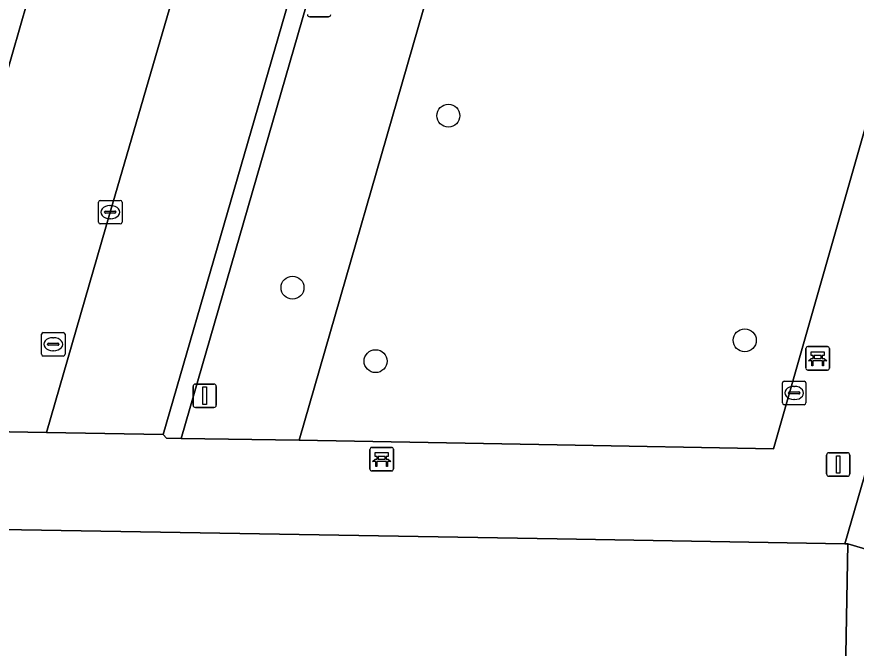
# Model space of a CAD drawing. Extents: x 159817 to 160765, y 380688 to 381638.
# Drawn here: x 160476.98 to 160512.75, y 381258.62 to 381285.54 of the extents above; entities that cross this region are included whole.
import ezdxf

# ---------------------------------------------------------------- set-up
doc = ezdxf.new("R2010")
doc.units = 0
for name, color, linetype in [('IMGEO_Bank', 7, 'Continuous'), ('IMGEO_Boom', 7, 'Continuous'), ('IMGEO_Brandkraan', 7, 'Continuous'), ('IMGEO_Groenvoorziening', 7, 'Continuous'), ('IMGEO_Kolk', 7, 'Continuous'), ('IMGEO_Lichtmast', 7, 'Continuous'), ('IMGEO_Pand', 7, 'Continuous'), ('IMGEO_Parkeervlak_open', 7, 'Continuous'), ('IMGEO_Rijbaan_lokaal_open', 7, 'Continuous'), ('IMGEO_Rioolput', 7, 'Continuous'), ('IMGEO_Voetpad_open', 7, 'Continuous')]:
    doc.layers.add(name, color=color, linetype=linetype)

msp = doc.modelspace()

# ---------------------------------------------------------------- linework, layer by layer
at = {"layer": 'IMGEO_Bank'}
for p, q in [((160510.604, 381270.553), (160510.604, 381271.394)), ((160510.604, 381271.394), (160510.604, 381270.553)), ((160510.679, 381271.478), (160511.52, 381271.478)), ((160511.52, 381271.478), (160510.679, 381271.478)), ((160511.604, 381271.403), (160511.604, 381270.562)), ((160511.604, 381270.562), (160511.604, 381271.403)), ((160510.913, 381270.984), (160510.913, 381271.09)), ((160510.957, 381271.09), (160510.957, 381270.984)), ((160511.245, 381271.096), (160510.963, 381271.096)), ((160511.251, 381270.984), (160511.251, 381271.09)), ((160511.295, 381271.09), (160511.295, 381270.984)), ((160511.301, 381270.876), (160510.908, 381270.876)), ((160510.963, 381270.978), (160511.245, 381270.978)), ((160511.529, 381270.478), (160510.688, 381270.478)), ((160510.688, 381270.478), (160511.529, 381270.478)), ((160492.024, 381266.254), (160492.024, 381267.095)), ((160492.024, 381267.095), (160492.024, 381266.254)), ((160492.099, 381267.179), (160492.94, 381267.179)), ((160492.94, 381267.179), (160492.099, 381267.179)), ((160493.024, 381267.104), (160493.024, 381266.263)), ((160493.024, 381266.263), (160493.024, 381267.104)), ((160492.333, 381266.685), (160492.333, 381266.791)), ((160492.377, 381266.791), (160492.377, 381266.685)), ((160492.665, 381266.797), (160492.383, 381266.797)), ((160492.671, 381266.685), (160492.671, 381266.791)), ((160492.715, 381266.791), (160492.715, 381266.685)), ((160492.721, 381266.577), (160492.328, 381266.577)), ((160492.383, 381266.679), (160492.665, 381266.679)), ((160492.949, 381266.179), (160492.108, 381266.179)), ((160492.108, 381266.179), (160492.949, 381266.179))]:
    msp.add_line(p, q, dxfattribs=at)
for points in [[(160510.907, 381271.096), (160510.821, 381271.096), (160510.821, 381271.257), (160511.384, 381271.257), (160511.384, 381271.096), (160511.301, 381271.096)], [(160510.851, 381270.876), (160510.709, 381270.876), (160510.821, 381270.978), (160510.907, 381270.978)], [(160510.901, 381270.869), (160510.901, 381270.662), (160510.858, 381270.662), (160510.858, 381270.869)], [(160511.301, 381270.978), (160511.384, 381270.978), (160511.496, 381270.876), (160511.357, 381270.876)], [(160511.351, 381270.869), (160511.351, 381270.662), (160511.307, 381270.662), (160511.307, 381270.869)], [(160492.327, 381266.797), (160492.241, 381266.797), (160492.241, 381266.958), (160492.804, 381266.958), (160492.804, 381266.797), (160492.721, 381266.797)], [(160492.271, 381266.577), (160492.129, 381266.577), (160492.241, 381266.679), (160492.327, 381266.679)], [(160492.321, 381266.57), (160492.321, 381266.363), (160492.278, 381266.363), (160492.278, 381266.57)], [(160492.721, 381266.679), (160492.804, 381266.679), (160492.916, 381266.577), (160492.777, 381266.577)], [(160492.771, 381266.57), (160492.771, 381266.363), (160492.727, 381266.363), (160492.727, 381266.57)]]:
    msp.add_lwpolyline(points, dxfattribs=at)
for centre, radius, start, end in [((160510.682, 381271.4), 0.0779, 92.4484, 184.2845), ((160510.682, 381271.4), 0.0779, 92.4484, 184.2845), ((160511.526, 381271.4), 0.0779, 2.4484, 94.2845), ((160511.526, 381271.4), 0.0779, 2.4484, 94.2845), ((160510.906, 381271.089), 0.00671, 2.8957, 87.1043), ((160510.963, 381271.089), 0.00671, 92.8957, 177.1043), ((160511.245, 381271.089), 0.00671, 2.8957, 87.1043), ((160511.302, 381271.089), 0.00671, 92.8957, 177.1043), ((160510.851, 381270.869), 0.00671, 2.8957, 87.1043), ((160510.908, 381270.869), 0.00671, 92.8957, 177.1043), ((160510.906, 381270.985), 0.00671, 272.8957, 357.1043), ((160510.963, 381270.985), 0.00671, 182.8957, 267.1043), ((160511.245, 381270.985), 0.00671, 272.8957, 357.1043), ((160511.302, 381270.985), 0.00671, 182.8957, 267.1043), ((160511.3, 381270.869), 0.00671, 2.8957, 87.1043), ((160511.357, 381270.869), 0.00671, 92.8957, 177.1043), ((160510.682, 381270.556), 0.0779, 182.4484, 274.2845), ((160510.682, 381270.556), 0.0779, 182.4484, 274.2845), ((160511.526, 381270.556), 0.0779, 272.4484, 4.2845), ((160511.526, 381270.556), 0.0779, 272.4484, 4.2845), ((160492.102, 381267.101), 0.0779, 92.4484, 184.2845), ((160492.102, 381267.101), 0.0779, 92.4484, 184.2845), ((160492.946, 381267.101), 0.0779, 2.4484, 94.2845), ((160492.946, 381267.101), 0.0779, 2.4484, 94.2845), ((160492.326, 381266.79), 0.00671, 2.8957, 87.1043), ((160492.383, 381266.79), 0.00671, 92.8957, 177.1043), ((160492.665, 381266.79), 0.00671, 2.8957, 87.1043), ((160492.722, 381266.79), 0.00671, 92.8957, 177.1043), ((160492.271, 381266.57), 0.00671, 2.8957, 87.1043), ((160492.328, 381266.57), 0.00671, 92.8957, 177.1043), ((160492.326, 381266.686), 0.00671, 272.8957, 357.1043), ((160492.383, 381266.686), 0.00671, 182.8957, 267.1043), ((160492.665, 381266.686), 0.00671, 272.8957, 357.1043), ((160492.722, 381266.686), 0.00671, 182.8957, 267.1043), ((160492.72, 381266.57), 0.00671, 2.8957, 87.1043), ((160492.777, 381266.57), 0.00671, 92.8957, 177.1043), ((160492.102, 381266.257), 0.0779, 182.4484, 274.2845), ((160492.102, 381266.257), 0.0779, 182.4484, 274.2845), ((160492.946, 381266.257), 0.0779, 272.4484, 4.2845), ((160492.946, 381266.257), 0.0779, 272.4484, 4.2845)]:
    msp.add_arc(centre, radius, start, end, dxfattribs=at)
at = {"layer": 'IMGEO_Boom'}
for centre in [(160495.369, 381281.324), (160488.724, 381273.994), (160507.998, 381271.749), (160492.264, 381270.859)]:
    msp.add_circle(centre, 0.489, dxfattribs=at)
at = {"layer": 'IMGEO_Brandkraan'}
for p, q in [((160509.679, 381270.002), (160510.531, 381270.002)), ((160509.604, 381269.076), (160509.604, 381269.928)), ((160510.092, 381269.782), (160510.117, 381269.782)), ((160510.605, 381269.928), (160510.605, 381269.076)), ((160509.863, 381269.496), (160509.863, 381269.508)), ((160510.301, 381269.459), (160509.903, 381269.459)), ((160509.906, 381269.545), (160510.304, 381269.545)), ((160510.347, 381269.508), (160510.347, 381269.496)), ((160510.531, 381269.002), (160509.679, 381269.002)), ((160510.115, 381269.222), (160510.09, 381269.222))]:
    msp.add_line(p, q, dxfattribs=at)
for points in [[(160509.679, 381270.002), (160510.531, 381270.002)], [(160509.604, 381269.076), (160509.604, 381269.928)], [(160510.605, 381269.928), (160510.605, 381269.076)], [(160510.531, 381269.002), (160509.679, 381269.002)]]:
    msp.add_lwpolyline(points, dxfattribs=at)
for centre, radius, start, end in [((160509.681, 381269.926), 0.0765, 91.552, 178.448), ((160509.681, 381269.926), 0.0765, 91.552, 178.448), ((160510.529, 381269.926), 0.0765, 1.552, 88.448), ((160510.529, 381269.926), 0.0765, 1.552, 88.448), ((160509.903, 381269.505), 0.0403, 85.8775, 175.7526), ((160509.9, 381269.495), 0.0366, 178.938, 274.7102), ((160510.304, 381269.502), 0.043, 264.8664, 352.4533), ((160510.308, 381269.507), 0.0386, 1.7309, 96.639), ((160509.681, 381269.078), 0.0765, 181.552, 268.448), ((160509.681, 381269.078), 0.0765, 181.552, 268.448), ((160510.529, 381269.078), 0.0765, 271.552, 358.448), ((160510.529, 381269.078), 0.0765, 271.552, 358.448)]:
    msp.add_arc(centre, radius, start, end, dxfattribs=at)
for centre, major_axis, ratio, start_param, end_param in [((160510.091, 381269.502), (-0.387, 0.002), 0.722429, 4.712389, 7.853982), ((160510.116, 381269.502), (-0.39, 0.002), 0.717154, 1.570796, 4.712389)]:
    msp.add_ellipse(centre, major_axis=major_axis, ratio=ratio, start_param=start_param, end_param=end_param, dxfattribs=at)
at = {"layer": 'IMGEO_Groenvoorziening'}
for points in [[(160483.974, 381267.557), (160489.002, 381267.491), (160500, 381305.644), (160495.007, 381305.733)], [(160520.119, 381305.275), (160500, 381305.644), (160489.002, 381267.491), (160500, 381267.286), (160509.218, 381267.114)]]:
    msp.add_lwpolyline(points, close=True, dxfattribs=at)
at = {"layer": 'IMGEO_Kolk'}
for p, q in [((160480.459, 381276.786), (160480.459, 381277.638)), ((160480.534, 381277.712), (160481.386, 381277.712)), ((160480.947, 381277.492), (160480.972, 381277.492)), ((160481.46, 381277.638), (160481.46, 381276.786)), ((160480.718, 381277.206), (160480.718, 381277.218)), ((160481.156, 381277.169), (160480.758, 381277.169)), ((160480.761, 381277.255), (160481.159, 381277.255)), ((160481.202, 381277.218), (160481.202, 381277.206)), ((160480.97, 381276.932), (160480.945, 381276.932)), ((160481.386, 381276.712), (160480.534, 381276.712))]:
    msp.add_line(p, q, dxfattribs=at)
for points in [[(160480.459, 381276.786), (160480.459, 381277.638)], [(160480.534, 381277.712), (160481.386, 381277.712)], [(160481.46, 381277.638), (160481.46, 381276.786)], [(160481.386, 381276.712), (160480.534, 381276.712)]]:
    msp.add_lwpolyline(points, dxfattribs=at)
for centre, radius, start, end in [((160480.536, 381277.636), 0.0765, 91.552, 178.448), ((160480.536, 381277.636), 0.0765, 91.552, 178.448), ((160481.384, 381277.636), 0.0765, 1.552, 88.448), ((160481.384, 381277.636), 0.0765, 1.552, 88.448), ((160480.758, 381277.215), 0.0403, 85.8775, 175.7526), ((160480.755, 381277.205), 0.0366, 178.938, 274.7102), ((160481.159, 381277.212), 0.043, 264.8664, 352.4533), ((160481.163, 381277.217), 0.0386, 1.7309, 96.639), ((160480.536, 381276.788), 0.0765, 181.552, 268.448), ((160480.536, 381276.788), 0.0765, 181.552, 268.448), ((160481.384, 381276.788), 0.0765, 271.552, 358.448), ((160481.384, 381276.788), 0.0765, 271.552, 358.448)]:
    msp.add_arc(centre, radius, start, end, dxfattribs=at)
for centre, major_axis, ratio, start_param, end_param in [((160480.946, 381277.212), (-0.387, 0.002), 0.722429, 4.712389, 7.853982), ((160480.971, 381277.212), (-0.39, 0.002), 0.717154, 1.570796, 4.712389)]:
    msp.add_ellipse(centre, major_axis=major_axis, ratio=ratio, start_param=start_param, end_param=end_param, dxfattribs=at)
at = {"layer": 'IMGEO_Lichtmast'}
for p, q in [((160490.253, 381285.54), (160489.463, 381285.54)), ((160489.463, 381285.54), (160490.253, 381285.54)), ((160484.488, 381268.984), (160484.488, 381269.784)), ((160484.488, 381269.784), (160484.488, 381268.984)), ((160484.588, 381269.884), (160485.378, 381269.884)), ((160485.378, 381269.884), (160484.588, 381269.884)), ((160485.478, 381269.784), (160485.478, 381268.984)), ((160485.478, 381268.984), (160485.478, 381269.784)), ((160485.378, 381268.884), (160484.588, 381268.884)), ((160484.588, 381268.884), (160485.378, 381268.884)), ((160511.481, 381266.054), (160511.481, 381266.854)), ((160511.481, 381266.854), (160511.481, 381266.054)), ((160511.581, 381266.954), (160512.371, 381266.954)), ((160512.371, 381266.954), (160511.581, 381266.954)), ((160512.471, 381266.854), (160512.471, 381266.054)), ((160512.471, 381266.054), (160512.471, 381266.854)), ((160512.371, 381265.954), (160511.581, 381265.954)), ((160511.581, 381265.954), (160512.371, 381265.954))]:
    msp.add_line(p, q, dxfattribs=at)
for points in [[(160484.908, 381269.759), (160485.058, 381269.759), (160485.058, 381269.009), (160484.908, 381269.009), (160484.908, 381269.759)], [(160511.901, 381266.829), (160512.051, 381266.829), (160512.051, 381266.079), (160511.901, 381266.079), (160511.901, 381266.829)]]:
    msp.add_lwpolyline(points, dxfattribs=at)
for centre, start, end in [((160489.463, 381285.64), 180, 270), ((160489.463, 381285.64), 180, 270), ((160490.253, 381285.64), 270, 0), ((160490.253, 381285.64), 270, 0), ((160484.588, 381269.784), 90, 180), ((160484.588, 381269.784), 90, 180), ((160485.378, 381269.784), 0, 90), ((160485.378, 381269.784), 360, 90), ((160484.588, 381268.984), 180, 270), ((160484.588, 381268.984), 180, 270), ((160485.378, 381268.984), 270, 0), ((160485.378, 381268.984), 270, 0), ((160511.581, 381266.854), 90, 180), ((160511.581, 381266.854), 90, 180), ((160512.371, 381266.854), 0, 90), ((160512.371, 381266.854), 360, 90), ((160511.581, 381266.054), 180, 270), ((160511.581, 381266.054), 180, 270), ((160512.371, 381266.054), 270, 0), ((160512.371, 381266.054), 270, 0)]:
    msp.add_arc(centre, 0.1, start, end, dxfattribs=at)
at = {"layer": 'IMGEO_Pand'}
msp.add_lwpolyline([(160512.297, 381257.568), (160512.39, 381263.07), (160512.258, 381263.072), (160500, 381263.278), (160460.254, 381263.945), (160460.198, 381260.62), (160458.83, 381260.643), (160458.834, 381260.872), (160458.451, 381260.875), (160458.447, 381260.445), (160453.794, 381257.106)], dxfattribs=at)
at = {"layer": 'IMGEO_Parkeervlak_open'}
for points in [[(160478.242, 381267.82), (160483.218, 381267.737), (160494.175, 381305.598), (160489.178, 381305.699), (160486.724, 381297.124), (160483.801, 381286.967), (160480.958, 381277.212)], [(160476.423, 381300.153), (160469.897, 381277.565), (160474.572, 381276.235), (160476.448, 381282.795), (160479.387, 381293.048), (160481.048, 381298.773)]]:
    msp.add_lwpolyline(points, close=True, dxfattribs=at)
at = {"layer": 'IMGEO_Rijbaan_lokaal_open'}
msp.add_lwpolyline([(160480.958, 381277.212), (160483.801, 381286.967), (160486.724, 381297.124), (160489.178, 381305.699), (160478.087, 381305.892), (160476.423, 381300.153), (160481.048, 381298.773), (160479.387, 381293.048), (160476.448, 381282.795), (160474.572, 381276.235), (160469.897, 381277.565), (160467.154, 381268.016), (160478.242, 381267.82)], close=True, dxfattribs=at)
at = {"layer": 'IMGEO_Rioolput'}
for p, q in [((160478.029, 381271.152), (160478.029, 381272.004)), ((160478.104, 381272.078), (160478.956, 381272.078)), ((160478.517, 381271.858), (160478.542, 381271.858)), ((160479.03, 381272.004), (160479.03, 381271.152)), ((160478.288, 381271.572), (160478.288, 381271.584)), ((160478.726, 381271.535), (160478.328, 381271.535)), ((160478.331, 381271.621), (160478.729, 381271.621)), ((160478.772, 381271.584), (160478.772, 381271.572)), ((160478.956, 381271.078), (160478.104, 381271.078)), ((160478.54, 381271.298), (160478.515, 381271.298))]:
    msp.add_line(p, q, dxfattribs=at)
for points in [[(160478.029, 381271.152), (160478.029, 381272.004)], [(160478.104, 381272.078), (160478.956, 381272.078)], [(160479.03, 381272.004), (160479.03, 381271.152)], [(160478.956, 381271.078), (160478.104, 381271.078)]]:
    msp.add_lwpolyline(points, dxfattribs=at)
for centre, radius, start, end in [((160478.106, 381272.002), 0.0765, 91.552, 178.448), ((160478.106, 381272.002), 0.0765, 91.552, 178.448), ((160478.954, 381272.002), 0.0765, 1.552, 88.448), ((160478.954, 381272.002), 0.0765, 1.552, 88.448), ((160478.328, 381271.581), 0.0403, 85.8775, 175.7526), ((160478.325, 381271.571), 0.0366, 178.938, 274.7102), ((160478.729, 381271.578), 0.043, 264.8664, 352.4533), ((160478.733, 381271.583), 0.0386, 1.7309, 96.639), ((160478.106, 381271.154), 0.0765, 181.552, 268.448), ((160478.106, 381271.154), 0.0765, 181.552, 268.448), ((160478.954, 381271.154), 0.0765, 271.552, 358.448), ((160478.954, 381271.154), 0.0765, 271.552, 358.448)]:
    msp.add_arc(centre, radius, start, end, dxfattribs=at)
for centre, major_axis, ratio, start_param, end_param in [((160478.516, 381271.578), (-0.387, 0.002), 0.722429, 4.712389, 7.853982), ((160478.541, 381271.578), (-0.39, 0.002), 0.717154, 1.570796, 4.712389)]:
    msp.add_ellipse(centre, major_axis=major_axis, ratio=ratio, start_param=start_param, end_param=end_param, dxfattribs=at)
at = {"layer": 'IMGEO_Voetpad_open'}
msp.add_lwpolyline([(160528.354, 381318.474), (160528.243, 381313.076), (160525.694, 381313.129), (160525.612, 381309.15), (160512.258, 381263.072), (160512.39, 381263.07), (160522.877, 381259.975), (160527.9, 381276.994), (160534.113, 381298.458), (160547.841, 381345.046)], dxfattribs=at)
for points in [[(160525.612, 381309.15), (160525.423, 381309.154), (160510.68, 381309.458), (160510.638, 381306.86), (160500, 381307.058), (160490.678, 381307.231), (160490.721, 381309.871), (160475.988, 381310.175), (160475.994, 381310.474), (160474.481, 381309.426), (160475.055, 381309.257), (160472.049, 381299.054), (160474.287, 381298.407), (160469.866, 381283.045), (160467.531, 381283.72), (160466.05, 381278.695), (160461.785, 381279.952), (160461.03, 381277.392), (160460.732, 381274.073), (160460.37, 381268.135), (160460.254, 381263.945), (160500, 381263.278), (160512.258, 381263.072)], [(160476.423, 381300.153), (160478.087, 381305.892), (160489.178, 381305.699), (160494.175, 381305.598), (160494.378, 381305.749), (160495.007, 381305.733), (160500, 381305.644), (160520.119, 381305.275), (160509.218, 381267.114), (160500, 381267.286), (160489.002, 381267.491), (160483.974, 381267.557), (160483.356, 381267.575), (160483.218, 381267.737), (160478.242, 381267.82), (160467.154, 381268.016), (160469.897, 381277.565)], [(160495.007, 381305.733), (160494.378, 381305.749), (160494.175, 381305.598), (160483.218, 381267.737), (160483.356, 381267.575), (160483.974, 381267.557)], [(160522.877, 381259.975), (160512.39, 381263.07), (160512.297, 381257.568), (160509.614, 381257.613), (160509.549, 381253.719), (160509.395, 381253.722), (160496.248, 381207.559), (160496.438, 381207.555), (160496.32, 381202.106), (160493.619, 381202.165), (160493.535, 381198.272), (160478.424, 381145.229), (160481.686, 381144.256), (160485.186, 381143.222), (160486.511, 381147.861), (160484.517, 381148.46), (160495.868, 381186.92), (160498.43, 381186.174), (160487.122, 381147.678), (160489.508, 381146.96), (160500, 381182.537), (160501.455, 381187.47), (160519.715, 381249.262), (160519.933, 381250)]]:
    msp.add_lwpolyline(points, close=True, dxfattribs=at)

doc.saveas('drawing.dxf')
